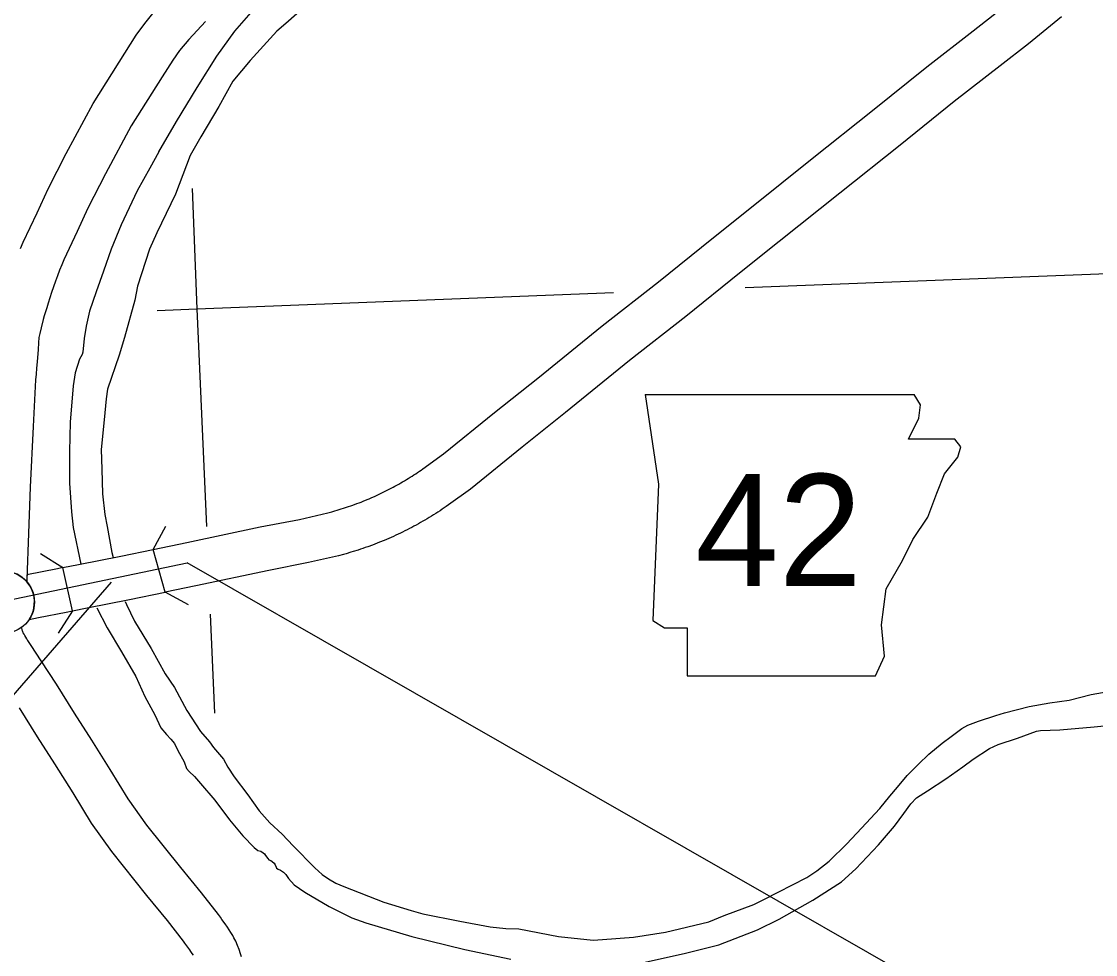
# Model space of a CAD drawing. Extents: x 1720274 to 1751788, y 372074 to 391887.
# Drawn here: x 1737492 to 1738451, y 377378 to 378212 of the extents above; entities that cross this region are included whole.
import ezdxf

# ---------------------------------------------------------------- set-up
doc = ezdxf.new("R2010")
doc.units = 0
for name, color, linetype in [('Level 10', 7, 'Continuous'), ('Level 21', 7, 'Continuous'), ('Level 24', 7, 'Continuous'), ('Level 37', 7, 'Continuous'), ('Level 5', 7, 'Continuous'), ('Level 9', 7, 'Continuous'), ('R_Draft', 7, 'Continuous')]:
    doc.layers.add(name, color=color, linetype=linetype)

msp = doc.modelspace()

# ---------------------------------------------------------------- linework, layer by layer
at = {"layer": 'Level 10'}
for p, q in [((1737620.24, 377702.06), (1737609.27, 377740.13)), ((1737537.31, 377685.32), (1737528.81, 377723.89))]:
    msp.add_line(p, q, dxfattribs=at)
for points in [[(1737491, 378008.79), (1737493.27, 378014.44), (1737505.61, 378040.79), (1737515.55, 378062.17), (1737531.75, 378093.75), (1737555.68, 378138.34), (1737583.93, 378183.13), (1737594.1, 378199.32), (1737601.8, 378209.88), (1737611.57, 378221.51), (1737626.77, 378238.1)], [(1737609.27, 377740.13), (1737639.59, 377746.34), (1737704.85, 377760.16), (1737740.1, 377766.98), (1737765.37, 377772.8), (1737769.02, 377773.78), (1737770.85, 377774.29), (1737774.69, 377775.4), (1737776.5, 377775.95), (1737780.32, 377777.16), (1737782.16, 377777.76), (1737784.02, 377778.39), (1737785.88, 377779.03), (1737787.7, 377779.67), (1737791.46, 377781.04), (1737793.26, 377781.73), (1737795.1, 377782.44), (1737796.89, 377783.14), (1737800.6, 377784.66), (1737802.38, 377785.41), (1737804.15, 377786.17), (1737807.81, 377787.8), (1737809.57, 377788.6), (1737811.35, 377789.43), (1737813.12, 377790.28), (1737814.89, 377791.13), (1737816.66, 377792), (1737818.41, 377792.89), (1737820.16, 377793.79), (1737821.91, 377794.7), (1737823.64, 377795.62), (1737825.37, 377796.56), (1737827.1, 377797.5), (1737828.81, 377798.47), (1737830.52, 377799.44), (1737832.22, 377800.43), (1737833.91, 377801.43), (1737835.6, 377802.44), (1737837.28, 377803.47), (1737838.95, 377804.51), (1737840.61, 377805.56), (1737842.26, 377806.62), (1737843.91, 377807.7), (1737845.55, 377808.78), (1737847.18, 377809.88), (1737848.8, 377810.99), (1737850.31, 377812.04), (1737868.67, 377825.4), (1737914.33, 377862.29), (1737952.91, 377893.15), (1738010.38, 377939.7), (1738060.75, 377979.09), (1738108.49, 378017.49), (1738143.89, 378045.81), (1738198.18, 378089.13), (1738252.01, 378131.97), (1738300.44, 378171.02), (1738341.86, 378203.21), (1738366.64, 378222.61)], [(1738420.89, 378215.69), (1738391.24, 378191.7), (1738366.15, 378172.06), (1738324.95, 378140.05), (1738276.7, 378101.14), (1738222.8, 378058.24), (1738168.55, 378014.95), (1738133.21, 377986.68), (1738085.3, 377948.15), (1738034.98, 377908.79), (1737977.68, 377862.38), (1737939.08, 377831.51), (1737892.72, 377794.05), (1737873.22, 377779.86), (1737871.26, 377778.5), (1737869.39, 377777.22), (1737867.51, 377775.95), (1737865.63, 377774.7), (1737863.74, 377773.47), (1737861.83, 377772.24), (1737859.92, 377771.03), (1737858, 377769.84), (1737856.07, 377768.66), (1737854.13, 377767.5), (1737852.18, 377766.35), (1737850.23, 377765.21), (1737848.26, 377764.09), (1737846.29, 377762.98), (1737844.31, 377761.89), (1737842.32, 377760.81), (1737840.32, 377759.75), (1737838.32, 377758.7), (1737836.31, 377757.67), (1737834.28, 377756.65), (1737832.26, 377755.65), (1737830.22, 377754.67), (1737828.18, 377753.7), (1737826.13, 377752.74), (1737824.04, 377751.78), (1737819.97, 377749.98), (1737817.86, 377749.07), (1737815.74, 377748.18), (1737811.62, 377746.49), (1737809.49, 377745.65), (1737807.38, 377744.83), (1737805.23, 377744.02), (1737801.05, 377742.49), (1737798.88, 377741.73), (1737796.74, 377740.99), (1737794.6, 377740.27), (1737792.42, 377739.56), (1737788.17, 377738.22), (1737785.94, 377737.54), (1737781.67, 377736.3), (1737779.42, 377735.67), (1737774.9, 377734.46), (1737748.29, 377728.33), (1737712.69, 377721.44), (1737647.64, 377707.67), (1737620.24, 377702.06)], [(1737656, 378211.54), (1737641.28, 378195.46), (1737632.92, 378185.51), (1737626.82, 378177.15), (1737617.36, 378162.09), (1737589.83, 378118.44), (1737566.73, 378075.39), (1737551.05, 378044.82), (1737541.41, 378024.09), (1737529.51, 377998.69), (1737527.73, 377994.24), (1737525.82, 377989.36), (1737523.96, 377984.45), (1737522.15, 377979.52), (1737520.39, 377974.58), (1737518.68, 377969.62), (1737517.01, 377964.64), (1737515.47, 377959.87), (1737514.35, 377955.96), (1737512.02, 377948.65), (1737511.16, 377945.31), (1737509.2, 377938.11), (1737508.17, 377933.04), (1737507.34, 377929.23), (1737506.82, 377924.61), (1737506.54, 377918.72), (1737505.77, 377907.56), (1737505.21, 377901.93), (1737504.75, 377896.7), (1737504.35, 377891.6), (1737502.2, 377849.96), (1737499.59, 377795.83), (1737497.85, 377746.26), (1737496.76, 377721.86), (1737496.46, 377711.28)], [(1737528.81, 377723.89), (1737542.61, 377726.76), (1737580.35, 377734.21), (1737609.27, 377740.13)], [(1737528.81, 377723.89), (1737523.93, 377722.88), (1737496.63, 377717.47), (1737496.46, 377711.28)], [(1737537.31, 377685.32), (1737550.46, 377688.05), (1737588.14, 377695.48), (1737620.24, 377702.06)], [(1737498.63, 377677.62), (1737507.06, 377679.26), (1737531.61, 377684.13), (1737537.31, 377685.32)], [(1737688.4, 377376.24), (1737687.48, 377379.12), (1737686.26, 377382.78), (1737684.73, 377386.45), (1737683.23, 377390.21), (1737681.42, 377393.37), (1737680.49, 377395.24), (1737678.85, 377398.14), (1737677.34, 377400.51), (1737675.79, 377402.95), (1737673.83, 377405.83), (1737670.86, 377409.7), (1737669.48, 377411.65), (1737667.7, 377414.05), (1737652.68, 377433.47), (1737634.07, 377455.99), (1737603.7, 377494.03), (1737587.08, 377517.38), (1737571.06, 377543.63), (1737554.65, 377569.73), (1737539.12, 377593.91), (1737522.88, 377619.91), (1737509.45, 377640.5), (1737500.33, 377654.21), (1737498.61, 377656.89), (1737497.43, 377658.65), (1737496.94, 377659.46), (1737496.57, 377660.18), (1737494.72, 377663.24), (1737494.1, 377664.33), (1737493.35, 377665.66), (1737492.89, 377666.69), (1737492.68, 377667.27), (1737492.24, 377668.53), (1737491.92, 377669.67), (1737491.74, 377670.53)], [(1737489.58, 377598.65), (1737505.75, 377572.78), (1737521.31, 377548.54), (1737537.48, 377522.83), (1737554.09, 377495.61), (1737572.15, 377470.24), (1737603.4, 377431.08), (1737621.82, 377408.79), (1737636.22, 377390.19), (1737637.48, 377388.5), (1737639.04, 377386.28), (1737641.8, 377382.68), (1737642.8, 377381.21), (1737644.04, 377379.28), (1737644.97, 377377.82)]]:
    msp.add_lwpolyline(points, dxfattribs=at)
for centre, radius, start, end in [((1737475.68, 377693.04), 27.65, 41.28323, 132.49188), ((1737475.66, 377693.04), 27.67, 326.12755, 41.25232)]:
    msp.add_arc(centre, radius, start, end, dxfattribs=at)
at = {"layer": 'Level 21'}
for p, q in [((1738048.92, 377878.56), (1738060.95, 377798.37)), ((1738294.84, 377869.21), (1738289.29, 377878.45)), ((1738293.5, 377857.18), (1738294.84, 377869.21)), ((1738284.15, 377838.47), (1738293.5, 377857.18)), ((1738325.58, 377838.47), (1738284.15, 377838.47)), ((1738330.92, 377831.79), (1738325.58, 377838.47)), ((1738328.25, 377822.43), (1738330.92, 377831.79)), ((1738316.22, 377807.73), (1738328.25, 377822.43)), ((1738309.54, 377790.35), (1738316.22, 377807.73)), ((1738060.95, 377798.37), (1738055.6, 377676.75)), ((1738301.52, 377768.97), (1738309.54, 377790.35)), ((1738288.15, 377748.92), (1738301.52, 377768.97)), ((1738278.8, 377730.21), (1738288.15, 377748.92)), ((1738264.1, 377704.82), (1738278.8, 377730.21)), ((1738260.09, 377672.74), (1738264.1, 377704.82)), ((1738055.6, 377676.75), (1738066.29, 377670.07)), ((1738066.29, 377670.07), (1738086.34, 377670.07)), ((1738086.34, 377670.07), (1738086.34, 377627.3)), ((1738262.76, 377644.67), (1738260.09, 377672.74)), ((1738254.74, 377627.3), (1738262.76, 377644.67)), ((1738086.34, 377627.3), (1738254.74, 377627.3))]:
    msp.add_line(p, q, dxfattribs=at)
msp.add_lwpolyline([(1738048.92, 377878.56), (1738289.29, 377878.45)], dxfattribs=at)
at = {"layer": 'Level 24'}
msp.add_circle((1737475.68, 377693.04), 27.65, dxfattribs=at)
at = {"layer": 'Level 37'}
for points in [[(1737609.3, 377740.01), (1737620.76, 377760.76)], [(1737508.65, 377736.55), (1737528.67, 377723.86)], [(1737640.98, 377690.6), (1737620.24, 377702.06)], [(1737537.31, 377685.32), (1737524.62, 377665.3)]]:
    msp.add_lwpolyline(points, dxfattribs=at)
at = {"layer": 'Level 5'}
for points in [[(1737644.11, 378062.38), (1737648.51, 377955.1)], [(1738138.29, 377973.99), (1738485.1, 377987.36)], [(1737648.51, 377955.1), (1738020.48, 377969.44)], [(1737613.01, 377953.6), (1737648.51, 377955.1)], [(1737648.51, 377955.1), (1737656.89, 377760.55)], [(1737660.26, 377682.35), (1737664.06, 377593.98)]]:
    msp.add_lwpolyline(points, dxfattribs=at)
at = {"layer": 'Level 9'}
for points in [[(1737614.46, 378095.05), (1737630.12, 378122.14), (1737648.83, 378152.59), (1737666.17, 378180.44), (1737682.29, 378202.97), (1737699.02, 378222), (1737710.12, 378231.59), (1737727.45, 378244.68), (1737740.84, 378253.05), (1737757.57, 378262.18), (1737782.81, 378277.41), (1737797.26, 378285.63), (1737811.25, 378292.02), (1737827.68, 378298.56), (1737842.58, 378301.76), (1737857.48, 378303.44), (1737867.67, 378303.59), (1737882.27, 378302.22), (1737894.74, 378302.07), (1737907.98, 378303.13), (1737921.21, 378304.5), (1737933.53, 378304.96), (1737938.46, 378305.6)], [(1737737.64, 378218.5), (1737727.91, 378209.82), (1737720, 378202.82), (1737696.13, 378176.79)], [(1737696.13, 378176.79), (1737680.61, 378158.37), (1737667.99, 378135.54), (1737652.02, 378108.59), (1737642.44, 378091.85)], [(1737614.46, 378095.05), (1737606.44, 378080.49), (1737595.14, 378060.44), (1737580.76, 378030.11), (1737571.77, 378008.26), (1737565.09, 377988.46), (1737558.41, 377970.21), (1737552.51, 377952.99), (1737549.43, 377939.62), (1737547.88, 377928.57), (1737546.61, 377916.35), (1737545.97, 377914.28), (1737543.58, 377910.13), (1737539.6, 377897.7), (1737537.85, 377886.23), (1737535.15, 377853.88), (1737534.51, 377827.59), (1737534.51, 377799.39), (1737536.42, 377773.73), (1737538.01, 377759.71), (1737544.86, 377727.09)], [(1737642.44, 378091.85), (1737629.34, 378057.41), (1737612.76, 378022.88), (1737605.98, 378008.22), (1737595.33, 377975.26), (1737593.15, 377962.78), (1737583.83, 377929.22), (1737578.87, 377913.59), (1737568.7, 377883.18), (1737567.37, 377874.46), (1737566.16, 377862.22), (1737565.19, 377853.01), (1737562.89, 377829.39), (1737563.5, 377811.7), (1737564.22, 377789.89), (1737566.28, 377771.35), (1737568.22, 377760.57), (1737572.45, 377737.31), (1737573.55, 377733.02)], [(1737559, 377687.93), (1737568.23, 377670.1), (1737580.97, 377648.59), (1737593.86, 377626.6), (1737601.98, 377608.75), (1737610.74, 377592.34), (1737616.31, 377580.71), (1737621.4, 377574.81), (1737625.06, 377570.83), (1737628.41, 377566.69), (1737631.43, 377560.47), (1737637.16, 377550.43), (1737639.23, 377544.54), (1737641.46, 377541.83), (1737646.24, 377537.37), (1737651.65, 377531.15), (1737664.38, 377516.17), (1737677.44, 377498.8), (1737689.54, 377484.3), (1737699.57, 377473.95), (1737702.75, 377471.4), (1737705.46, 377470.6), (1737707.52, 377469.32), (1737708.8, 377468.21), (1737709.75, 377466.93), (1737711.82, 377464.07), (1737712.78, 377462.95), (1737714.53, 377462.31), (1737715.8, 377461.52), (1737717.39, 377460.08), (1737718.35, 377458.49), (1737719.15, 377456.42), (1737719.62, 377455.46), (1737721.06, 377454.66), (1737723.13, 377453.71), (1737725.83, 377451.8), (1737727.9, 377449.88), (1737730.29, 377446.38), (1737735.38, 377440.64), (1737744.78, 377434.11), (1737766.74, 377421.2), (1737786.96, 377411), (1737799.22, 377406.54), (1737840.45, 377394.43), (1737887.73, 377382.8), (1737928.8, 377374.19)], [(1737584.45, 377693.76), (1737585.57, 377691.07), (1737592.83, 377676.05), (1737607.48, 377651.7), (1737620.19, 377629.16), (1737628.3, 377616.68), (1737639.31, 377596.33), (1737651.54, 377577.67), (1737659.77, 377568.22), (1737663.15, 377563.37), (1737672.23, 377552.83), (1737676.23, 377545.8), (1737681.67, 377537.08), (1737694.02, 377521.09), (1737704.07, 377506.79), (1737713.75, 377496.01), (1737724.76, 377485.95), (1737734.33, 377475.53), (1737753.93, 377455.66), (1737760.23, 377449.85), (1737766.04, 377445.97), (1737772.45, 377442.21), (1737779.72, 377439.06), (1737815.3, 377425.25), (1737839.87, 377417.62), (1737850.4, 377414.83), (1737883.45, 377408.29), (1737910.32, 377403.2), (1737924.48, 377401.63), (1737936.1, 377401.26), (1737971.56, 377394.6), (1738002.31, 377391.09), (1738010.66, 377391.81), (1738038.62, 377393.75), (1738066.94, 377398.36), (1738105.67, 377407.44), (1738119.59, 377413.26), (1738145.98, 377423.07), (1738155.42, 377427.8), (1738167.77, 377434.1), (1738193.19, 377447.06), (1738202.26, 377453.24), (1738213.28, 377461.6), (1738229.13, 377477.11), (1738242.09, 377491.28), (1738258.67, 377508.85), (1738267.38, 377519.76), (1738274.28, 377527.87), (1738283, 377538.29), (1738293.04, 377548.23), (1738302.24, 377557.19), (1738314.22, 377567.01), (1738322.21, 377573.19), (1738331.77, 377580.21), (1738337.22, 377583.12), (1738346.78, 377586.88), (1738362.03, 377591.97), (1738369.9, 377594.27), (1738392.05, 377599.84), (1738410.33, 377603.23), (1738427.64, 377605.66), (1738447.37, 377610.62), (1738462.38, 377613.17)], [(1738039.44, 377369.57), (1738083.85, 377379.29), (1738114.73, 377387.1), (1738149.12, 377400.49), (1738168.7, 377409.89), (1738198.79, 377426.94), (1738224.42, 377443.19), (1738236.99, 377454.98), (1738257.37, 377476.33), (1738271.54, 377493.07), (1738279.97, 377504.22), (1738286.34, 377512.98), (1738291.43, 377518.4), (1738301.14, 377524.62), (1738317.38, 377535.13), (1738332.82, 377546.13), (1738341.9, 377552.82), (1738356.38, 377562.38), (1738364.18, 377565.89), (1738381.38, 377571.47), (1738398.57, 377577.84), (1738402.07, 377578.48), (1738419.26, 377578.95), (1738450.15, 377581.66), (1738491.54, 377585.97)]]:
    msp.add_lwpolyline(points, dxfattribs=at)
at = {"layer": 'R_Draft'}
for p, q in [((1742347.36, 375033.94), (1737639.86, 377728.24)), ((1737571.85, 377710.75), (1737310.76, 377410.42))]:
    msp.add_line(p, q, dxfattribs=at)
msp.add_lwpolyline([(1737452.73, 377689.1), (1737639.86, 377728.24)], dxfattribs=at)

# ---------------------------------------------------------------- texts
at = {"layer": 'Level 21'}
msp.add_text('42', height=100.109, dxfattribs=at).set_placement((1738093.72, 377707.31))

doc.saveas('drawing.dxf')
